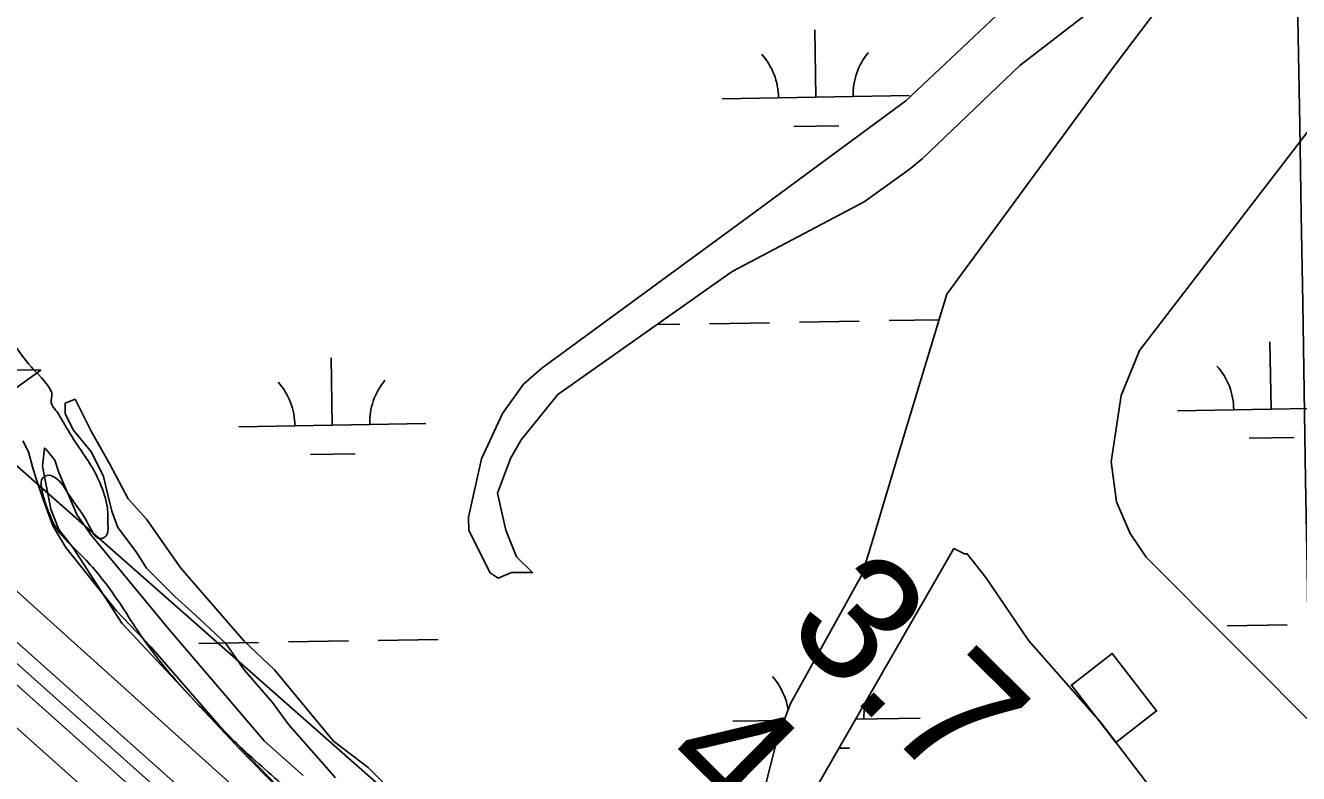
# Model space of a CAD drawing. Extents: x 3887375 to 3925618, y 296674 to 322633.
# Drawn here: x 3896096 to 3896776, y 312548 to 312948 of the extents above; entities that cross this region are included whole.
import ezdxf

# ---------------------------------------------------------------- set-up
doc = ezdxf.new("R2010")
doc.units = 0
for name, color, linetype in [('V-CHAN-DOCK', 7, 'Continuous'), ('V-CHAN-NAID', 7, 'Continuous'), ('V-GRID-MAJR', 7, 'Continuous'), ('V-RIVR-EDGE', 7, 'Continuous'), ('V-RIVR-JETY', 7, 'Continuous'), ('V-RIVR-RANG', 7, 'Continuous'), ('V-TOPO-DPTH', 7, 'Continuous'), ('V-TOPO-MINR', 7, 'Continuous'), ('V-TOPO-SHOR', 7, 'Continuous'), ('V-TOPO-WATR', 7, 'Continuous'), ('V-WETL-SWMP', 7, 'Continuous')]:
    doc.layers.add(name, color=color, linetype=linetype)

msp = doc.modelspace()

# ---------------------------------------------------------------- linework, layer by layer
at = {"layer": 'V-CHAN-DOCK'}
msp.add_lwpolyline([(3896678.55, 312565.08), (3896654.83, 312595.74), (3896676.65, 312612.63), (3896700.38, 312581.97), (3896678.55, 312565.08)], dxfattribs=at)
at = {"layer": 'V-CHAN-NAID'}
msp.add_lwpolyline([(3896027.42, 312764.53), (3896103.91, 312763.98), (3896041.71, 312719.46)], dxfattribs=at)
at = {"layer": 'V-GRID-MAJR'}
msp.add_spline([(3896958.33, 302197.09), (3896856.11, 308255.12), (3896753.86, 314315.07), (3896651.61, 320375.03), (3896651.57, 320376.96)], degree=3, dxfattribs=at)
at = {"layer": 'V-RIVR-EDGE'}
for points in [[(3895449.44, 313212.44), (3895462.57, 313202.25), (3895473.3, 313193.05), (3895487.22, 313181.06), (3895500.35, 313172.26), (3895515.86, 313159.07), (3895529.38, 313147.08), (3895543.71, 313137.48), (3895557.24, 313132.27), (3895575.54, 313119.07), (3895595.83, 313103.08), (3895611.74, 313090.29), (3895630.03, 313073.9), (3895648.72, 313055.13), (3895682.53, 313029.14), (3895702.41, 313011.55), (3895716.33, 312999.16), (3895728.65, 312985.98), (3895745.75, 312969.6), (3895764.04, 312952.42), (3895791.09, 312934.02), (3895810.99, 312922.01), (3895818.55, 312917.61), (3895824.51, 312910.42), (3895839.22, 312897.63), (3895853.54, 312885.64), (3895870.26, 312876.43), (3895880.61, 312874.42), (3895890.17, 312872), (3895899.32, 312865.2), (3895915.63, 312851.21), (3895920.01, 312849.61), (3895924.79, 312848.4), (3895931.15, 312842.01), (3895937.5, 312831.63), (3895941.86, 312821.66), (3895949.01, 312813.67), (3895967.71, 312798.88), (3895996.34, 312775.29), (3896016.63, 312760.1), (3896027.78, 312754.89), (3896032.95, 312752.49), (3896038.53, 312752.47), (3896040.13, 312754.46), (3896040.14, 312757.25), (3896037.76, 312761.64), (3896020.66, 312777.22), (3896006.35, 312790.81), (3895987.65, 312804.41), (3895974.12, 312812.41), (3895957.81, 312825.2), (3895948.27, 312834.39), (3895938.33, 312843.98), (3895934.35, 312849.17), (3895933.96, 312851.57), (3895935.56, 312852.36), (3895948.31, 312849.94), (3895959.06, 312849.51), (3895971.82, 312849.48), (3895984.58, 312855.03), (3895994.55, 312855.4), (3896003.32, 312856.18), (3896026.43, 312852.93), (3896043.54, 312844.92), (3896053.09, 312837.72), (3896060.64, 312828.14), (3896073.34, 312808.58), (3896080.87, 312791.42), (3896088.81, 312779.05), (3896098.74, 312765.87), (3896109.07, 312753.49), (3896109.87, 312751.5), (3896109.46, 312746.72), (3896111.84, 312742.73), (3896115.81, 312736.34)], [(3896115.81, 312736.34), (3896123.65, 312723.71), (3896129.94, 312714.39), (3896135.57, 312703.73), (3896139.52, 312690.42), (3896139.84, 312681.44), (3896138.16, 312674.8), (3896136.82, 312674.13), (3896128.53, 312683.13), (3896119.59, 312696.46), (3896111.3, 312706.79), (3896107.31, 312707.79), (3896104.98, 312706.47), (3896104.3, 312701.15), (3896107.93, 312688.84), (3896111.24, 312681.18), (3896123.51, 312667.18), (3896140.75, 312647.19), (3896160.96, 312617.21), (3896188.48, 312584.89), (3896210.04, 312563.22), (3896237.58, 312538.54), (3896253.51, 312524.87), (3896271.43, 312512.52), (3896287.7, 312501.84), (3896298.99, 312494.83), (3896306.95, 312486.83), (3896325.83, 312456.19), (3896335.76, 312438.54), (3896350.69, 312424.2), (3896373.59, 312404.53), (3896404.79, 312381.84), (3896441.98, 312359.47), (3896468.87, 312343.44), (3896491.13, 312332.41), (3896500.09, 312327.07), (3896508.39, 312318.73), (3896515.34, 312306.41), (3896528.25, 312284.43), (3896534.87, 312271.78), (3896552.8, 312258.77), (3896583.01, 312239.74), (3896613.56, 312220.04), (3896639.77, 312198.69), (3896665.32, 312175.69), (3896698.52, 312152.99), (3896718.44, 312138.98), (3896746.97, 312114.63), (3896768.21, 312094.29), (3896793.75, 312068.29), (3896812.65, 312048.29), (3896828.9, 312029.96), (3896844.47, 312006.31), (3896867.36, 311982.32), (3896895.89, 311955.97), (3896948.98, 311909.95), (3896976.52, 311885.61), (3896985.15, 311878.61), (3896997.77, 311872.92), (3897005.41, 311870.24), (3897020.03, 311862.89), (3897041.6, 311845.88), (3897061.18, 311830.87), (3897070.14, 311823.86), (3897078.77, 311813.86), (3897087.7, 311797.55), (3897092.33, 311785.56), (3897096.96, 311776.91), (3897111.21, 311756.25), (3897119.5, 311747.25), (3897129.46, 311738.58), (3897149.37, 311722.57), (3897170.94, 311704.56), (3897186.2, 311690.56), (3897201.78, 311670.24), (3897228.63, 311633.26), (3897264.74, 311581.63), (3897280, 311564.96), (3897305.21, 311539.96), (3897328.43, 311515.63), (3897360.94, 311485.95), (3897388.81, 311458.28), (3897419.34, 311434.26), (3897433.94, 311420.26), (3897454.49, 311394.6), (3897475.04, 311368.28), (3897490.64, 311354.61), (3897505.56, 311336.62), (3897515.83, 311319.63), (3897527.76, 311305.3), (3897546.67, 311288.3), (3897564.61, 311280.6), (3897578.22, 311271.26), (3897592.82, 311257.92), (3897613.06, 311238.59), (3897630.3, 311218.92), (3897644.55, 311200.6), (3897648.87, 311196.6), (3897654.85, 311195.92), (3897664.81, 311187.91), (3897681.4, 311173.9), (3897695.99, 311156.24), (3897728.16, 311123.24), (3897747.72, 311099.25), (3897753.68, 311088.26), (3897756.67, 311085.6), (3897762.65, 311082.92), (3897779.57, 311067.58), (3897798.47, 311046.92), (3897815.39, 311028.59), (3897831.98, 311014.58), (3897852.23, 310999.9), (3897867.82, 310985.56), (3897880.75, 310970.23), (3897894, 310949.25), (3897907.58, 310928.6), (3897922.16, 310908.28), (3897948.03, 310879.62), (3897967.26, 310856.62), (3897987.83, 310835.29), (3898011.71, 310813.28), (3898048.56, 310785.26), (3898064.49, 310774.25), (3898081.41, 310759.24), (3898099.65, 310738.91), (3898112.92, 310724.58), (3898123.19, 310708.59), (3898130.8, 310696.27), (3898136.77, 310688.94), (3898147.38, 310677.27), (3898159.99, 310664.27), (3898168.95, 310655.27), (3898196.47, 310623.61), (3898206.08, 310609.29), (3898214.03, 310600.63), (3898230.28, 310581.96), (3898242.21, 310565.31), (3898262.44, 310541.31), (3898281.68, 310521.32), (3898296.6, 310505.98), (3898340.41, 310470.29), (3898350.02, 310459.29), (3898356.97, 310445.31), (3898373.55, 310425.98), (3898390.14, 310409.65), (3898399.44, 310404.64), (3898413.38, 310395.29), (3898421.67, 310387.29), (3898429.97, 310378.62), (3898436.58, 310363.31), (3898463.44, 310334.65), (3898482.35, 310314.65), (3898496.61, 310298.32), (3898513.19, 310279.65), (3898535.74, 310254.66), (3898547.35, 310241.99), (3898560.27, 310224.67), (3898576.51, 310203.01), (3898592.1, 310187.68), (3898611.34, 310166.02), (3898633.55, 310138.69), (3898638.19, 310134.36), (3898642.51, 310133.02), (3898652.14, 310127.67), (3898657.79, 310123.67), (3898665.42, 310115.67), (3898676.69, 310101.68), (3898685.97, 310090.68), (3898692.61, 310085.34), (3898699.25, 310080.34), (3898707.87, 310070.01), (3898714.49, 310056.36), (3898718.44, 310043.71), (3898720.43, 310041.05), (3898727.4, 310036.37), (3898760.27, 310015.01), (3898774.22, 310006), (3898785.49, 309994.33), (3898801.4, 309973.34), (3898808.69, 309959.36), (3898822.61, 309942.36), (3898837.86, 309924.7), (3898844.83, 309916.37), (3898858.75, 309899.04), (3898871.35, 309885.38), (3898894.54, 309850.41), (3898899.85, 309846.73), (3898908.49, 309840.73), (3898917.12, 309838.05), (3898920.44, 309835.71), (3898928.06, 309822.72), (3898935.35, 309812.73), (3898943.64, 309802.73), (3898951.92, 309787.75), (3898962.85, 309772.42), (3898972.46, 309757.44), (3898979.1, 309752.43), (3898987.07, 309749.09), (3898990.72, 309745.09), (3899001.98, 309727.77), (3899013.26, 309715.44), (3899031.17, 309696.44), (3899044.76, 309680.11), (3899055.7, 309665.45), (3899064.98, 309653.79), (3899074.59, 309640.13), (3899085.54, 309630.79), (3899093.85, 309628.11), (3899099.17, 309628.1), (3899103.15, 309626.09), (3899108.12, 309616.11), (3899114.74, 309606.45), (3899123.68, 309591.13), (3899128.32, 309582.8), (3899128.31, 309580.47), (3899127.62, 309569.17), (3899127.94, 309565.84), (3899132.92, 309561.51), (3899159.78, 309529.19), (3899190.96, 309497.19), (3899204.88, 309480.52), (3899212.17, 309470.2), (3899224.78, 309457.2), (3899244.68, 309437.53), (3899252.64, 309429.86), (3899261.93, 309422.85), (3899272.56, 309415.84), (3899279.52, 309406.52), (3899287.47, 309396.19), (3899300.06, 309376.54), (3899311.33, 309362.54), (3899327.91, 309343.22), (3899342.17, 309325.56), (3899360.07, 309304.56), (3899377.31, 309282.9), (3899414.45, 309240.58), (3899433.35, 309219.58), (3899447.28, 309203.92), (3899464.53, 309184.92), (3899479.11, 309166.93), (3899493.37, 309149.94)]]:
    msp.add_spline(points, degree=3, dxfattribs=at)
at = {"layer": 'V-RIVR-JETY'}
for points in [[(3896301.72, 312528.86), (3896278.89, 312551.7), (3896260.4, 312565.84), (3896228.86, 312603.9), (3896212.55, 312619.12), (3896178.84, 312658.27), (3896160.35, 312684.37), (3896150.57, 312695.24), (3896140.78, 312713.73), (3896130.99, 312731.13), (3896122.29, 312748.53), (3896116.86, 312746.35), (3896116.86, 312740.92), (3896121.21, 312732.22), (3896130.99, 312720.25), (3896137.52, 312707.2), (3896139.69, 312697.42), (3896141.87, 312688.72), (3896145.13, 312680.02), (3896154.92, 312666.97), (3896160.35, 312658.27), (3896167.97, 312650.66), (3896175.58, 312643.05), (3896186.45, 312633.26), (3896202.76, 312618.03), (3896212.55, 312603.9), (3896227.78, 312586.5), (3896236.48, 312574.54), (3896253.87, 312554.96), (3896261.49, 312546.26)], [(3896244.09, 312547.35), (3896223.43, 312565.84), (3896172.32, 312625.65), (3896130.99, 312675.67), (3896123.38, 312686.54), (3896113.59, 312709.38), (3896111.42, 312715.9), (3896107.07, 312721.34), (3896105.98, 312722.43), (3896104.9, 312712.64), (3896109.25, 312689.81), (3896113.59, 312678.93), (3896121.21, 312669.14), (3896147.31, 312628.91), (3896210.38, 312561.49), (3896244.09, 312526.69)]]:
    msp.add_lwpolyline(points, dxfattribs=at)
at = {"layer": 'V-TOPO-DPTH'}
for points in [[(3896509.12, 312201.47), (3896454.66, 312249.48), (3896376.83, 312317.89), (3896361.22, 312331.64), (3896345.64, 312345.41), (3896330.09, 312359.22), (3896314.57, 312373.06), (3896020.47, 312635.71), (3895950.23, 312698.41), (3895879.97, 312761.09), (3895809.68, 312823.73), (3895739.38, 312886.36), (3895646.6, 312968.96), (3895622.66, 312990.25), (3895598.7, 313011.53), (3895574.71, 313032.79), (3895550.72, 313054.03), (3895452.04, 313141.28), (3895378.64, 313206.07), (3895305.16, 313270.77), (3895231.56, 313335.34)], [(3895231.56, 313335.34), (3895305.16, 313270.77), (3895378.64, 313206.07), (3895452.04, 313141.28), (3895550.72, 313054.03), (3895574.71, 313032.79), (3895598.7, 313011.53), (3895622.66, 312990.25), (3895646.6, 312968.96), (3895739.38, 312886.36), (3895809.68, 312823.73), (3895879.97, 312761.09), (3895950.23, 312698.41), (3896020.47, 312635.71), (3896314.57, 312373.06), (3896330.09, 312359.22), (3896345.64, 312345.41), (3896361.22, 312331.64), (3896376.83, 312317.89), (3896454.66, 312249.48), (3896509.12, 312201.47)], [(3896911.13, 311975.5), (3896659.03, 312213.13), (3896620.32, 312249.04), (3896581.25, 312284.53), (3896541.61, 312319.4), (3896501.61, 312353.86), (3896446.92, 312400.21), (3896434.01, 312411.21), (3896421.15, 312422.26), (3896408.34, 312433.39), (3896395.58, 312444.56), (3896056.67, 312742.99), (3895991.6, 312800.2), (3895926.48, 312857.34), (3895861.27, 312914.39), (3895796, 312971.37), (3895713.19, 313043.56), (3895689.26, 313064.38), (3895665.31, 313085.16), (3895641.32, 313105.89), (3895617.3, 313126.6), (3895451.02, 313269.64), (3895380.51, 313331.5)], [(3896560.59, 312208.81), (3896508.54, 312252.38), (3896422.34, 312325.05), (3896413.55, 312332.5), (3896404.79, 312339.98), (3896396.07, 312347.5), (3896387.38, 312355.06), (3896375.09, 312365.81), (3896372.56, 312368.02), (3896370.04, 312370.24), (3896367.53, 312372.47), (3896365.02, 312374.7), (3895641.14, 313019.69)], [(3895641.14, 313019.69), (3896365.02, 312374.7), (3896367.53, 312372.47), (3896370.04, 312370.24), (3896372.56, 312368.02), (3896375.09, 312365.81), (3896387.38, 312355.06), (3896396.07, 312347.5), (3896404.79, 312339.98), (3896413.55, 312332.5), (3896422.34, 312325.05), (3896508.54, 312252.38), (3896560.59, 312208.81)], [(3895829.48, 312829.11), (3896339.81, 312373.87), (3896348.83, 312365.85), (3896357.86, 312357.84), (3896366.91, 312349.86), (3896375.98, 312341.89), (3896420.55, 312302.84), (3896451.91, 312275.36), (3896483.29, 312247.9), (3896514.68, 312220.44)], [(3895829.48, 312829.11), (3896339.81, 312373.87), (3896348.83, 312365.85), (3896357.86, 312357.84), (3896366.91, 312349.86), (3896375.98, 312341.89), (3896420.55, 312302.84), (3896451.91, 312275.36), (3896483.29, 312247.9), (3896514.68, 312220.44)]]:
    msp.add_lwpolyline(points, dxfattribs=at)
at = {"layer": 'V-TOPO-MINR'}
for points in [[(3896829.51, 312021.55), (3896776.13, 312069.94), (3896721.98, 312117.43), (3896666.68, 312163.57), (3896610.61, 312208.81), (3896436.36, 312345.89), (3896411.03, 312366.05), (3896385.85, 312386.4), (3896360.9, 312407.03), (3896336.1, 312427.85), (3896311.51, 312448.92), (3896287.04, 312470.13), (3896262.77, 312491.55), (3896238.61, 312513.12), (3895653.85, 313039.8), (3895645.67, 313047.11), (3895637.47, 313054.39), (3895629.22, 313061.61), (3895620.93, 313068.8), (3895329.44, 313320.08), (3895274.25, 313367.53)], [(3896509.12, 312201.47), (3896454.66, 312249.48), (3896376.83, 312317.89), (3896361.22, 312331.64), (3896345.64, 312345.41), (3896330.09, 312359.22), (3896314.57, 312373.06), (3896020.47, 312635.71), (3895950.23, 312698.41), (3895879.97, 312761.09), (3895809.68, 312823.73), (3895739.38, 312886.36), (3895646.6, 312968.96), (3895622.66, 312990.25), (3895598.7, 313011.53), (3895574.71, 313032.79), (3895550.72, 313054.03), (3895452.04, 313141.28), (3895378.64, 313206.07), (3895305.16, 313270.77), (3895231.56, 313335.34)], [(3896560.59, 312208.81), (3896508.54, 312252.38), (3896422.34, 312325.05), (3896413.55, 312332.5), (3896404.79, 312339.98), (3896396.07, 312347.5), (3896387.38, 312355.06), (3896375.09, 312365.81), (3896372.56, 312368.02), (3896370.04, 312370.24), (3896367.53, 312372.47), (3896365.02, 312374.7), (3895641.14, 313019.69)], [(3896888.25, 311911.61), (3896483.93, 312259.6), (3896463.85, 312276.92), (3896443.81, 312294.27), (3896423.81, 312311.67), (3896403.83, 312329.1), (3896375.54, 312353.86), (3896369.74, 312358.95), (3896363.95, 312364.05), (3896358.18, 312369.16), (3896352.42, 312374.28), (3895735, 312924.74)], [(3896514.68, 312220.44), (3896483.29, 312247.9), (3896451.91, 312275.36), (3896420.55, 312302.84), (3896375.98, 312341.89), (3896366.91, 312349.86), (3896357.86, 312357.84), (3896348.83, 312365.85), (3896339.81, 312373.87), (3895829.48, 312829.11)]]:
    msp.add_lwpolyline(points, dxfattribs=at)
at = {"layer": 'V-TOPO-SHOR'}
for points in [[(3896687.51, 313022.19), (3896566.38, 312908.03), (3896478.95, 312843.69), (3896371.77, 312765.05), (3896361.9, 312756.48), (3896350.67, 312740.82), (3896339.49, 312716.66), (3896332.61, 312685.44), (3896332.65, 312678.35), (3896344.14, 312655.76), (3896348.41, 312652.95), (3896355.47, 312655.83), (3896366.81, 312655.9), (3896358.25, 312664.35), (3896352.49, 312678.48), (3896348.11, 312698.29), (3896355.08, 312716.76), (3896360.68, 312726.72), (3896380.36, 312750.94), (3896473.46, 312816.73), (3896544.06, 312854.04), (3896568.04, 312871.2), (3896575.09, 312876.91), (3896627.2, 312926.85), (3896710.38, 312991.16)], [(3896728.78, 312994.11), (3896678.21, 312927.18), (3896588.32, 312804.73), (3896563.35, 312722.37), (3896546.71, 312667), (3896542.54, 312654.22), (3896504.72, 312585.95), (3896497.76, 312567.48), (3896481.18, 312502.19)], [(3896800.79, 312917.02), (3896691.19, 312774.59), (3896681.42, 312750.44), (3896675.99, 312714.98), (3896678.96, 312693.74), (3896686.16, 312676.78), (3896694.74, 312664.08), (3896790.31, 312568.35)], [(3896519.18, 312542.12), (3896592.04, 312668.71), (3896597.73, 312665.92), (3896599.14, 312665.92), (3896609.15, 312653.24), (3896632.04, 312619.38), (3896670.59, 312575.7), (3896700.6, 312536.22)]]:
    msp.add_lwpolyline(points, dxfattribs=at)
at = {"layer": 'V-TOPO-WATR'}
msp.add_lwpolyline([(3896911.13, 311975.5), (3896659.03, 312213.13), (3896620.32, 312249.04), (3896581.25, 312284.53), (3896541.61, 312319.4), (3896501.61, 312353.86), (3896446.92, 312400.21), (3896434.01, 312411.21), (3896421.15, 312422.26), (3896408.34, 312433.39), (3896395.58, 312444.56), (3896056.67, 312742.99), (3895991.6, 312800.2), (3895926.48, 312857.34), (3895861.27, 312914.39), (3895796, 312971.37), (3895713.19, 313043.56), (3895689.26, 313064.38), (3895665.31, 313085.16), (3895641.32, 313105.89), (3895617.3, 313126.6), (3895451.02, 313269.64), (3895380.51, 313331.5)], dxfattribs=at)
at = {"layer": 'V-WETL-SWMP'}
for p, q in [((3896518.21, 312909.9), (3896517.59, 312945.9)), ((3896468.22, 312909.04), (3896568.2, 312910.76)), ((3896506.48, 312894.27), (3896530.47, 312894.68)), ((3896433.31, 312788.36), (3896445.44, 312788.56)), ((3896461.43, 312788.84), (3896493.43, 312789.39)), ((3896509.43, 312789.66), (3896541.42, 312790.21)), ((3896557.42, 312790.49), (3896584.14, 312790.94)), ((3896761.58, 312743.24), (3896760.96, 312779.23)), ((3896259.74, 312734.63), (3896259.13, 312770.62)), ((3896711.59, 312742.38), (3896811.57, 312744.1)), ((3896209.75, 312733.77), (3896309.74, 312735.48)), ((3896749.85, 312727.61), (3896773.84, 312728.02)), ((3896248.01, 312718.99), (3896272.01, 312719.4)), ((3896738.16, 312627.39), (3896770.15, 312627.94)), ((3896188.33, 312617.95), (3896220.32, 312618.5)), ((3896236.32, 312618.78), (3896268.32, 312619.32)), ((3896284.31, 312619.6), (3896316.31, 312620.15)), ((3896473.93, 312576.42), (3896501.3, 312576.89)), ((3896539.57, 312577.54), (3896573.91, 312578.13)), ((3896530.6, 312561.96), (3896536.18, 312562.05))]:
    msp.add_line(p, q, dxfattribs=at)
for points in [[(3896687.51, 313022.19), (3896566.39, 312908.03), (3896478.95, 312843.69), (3896371.77, 312765.05), (3896361.9, 312756.48), (3896350.67, 312740.82), (3896339.49, 312716.66), (3896332.61, 312685.44), (3896332.65, 312678.35), (3896344.14, 312655.76), (3896348.41, 312652.95), (3896355.47, 312655.83), (3896366.81, 312655.9), (3896358.25, 312664.35), (3896352.49, 312678.48), (3896348.11, 312698.29), (3896355.08, 312716.76), (3896360.68, 312726.72), (3896380.36, 312750.94), (3896473.46, 312816.73), (3896544.06, 312854.04), (3896568.04, 312871.2), (3896575.09, 312876.91), (3896627.2, 312926.85), (3896710.38, 312991.16)], [(3896728.79, 312994.11), (3896678.21, 312927.18), (3896588.32, 312804.73), (3896563.35, 312722.37)], [(3896790.31, 312568.35), (3896694.74, 312664.08), (3896686.16, 312676.78), (3896678.96, 312693.74), (3896675.99, 312714.98), (3896681.42, 312750.44), (3896691.19, 312774.59), (3896800.79, 312917.02)], [(3896315.54, 312469.72), (3896310.91, 312477.86), (3896304.89, 312484.79), (3896292.47, 312495.46), (3896283.87, 312502.37), (3896275.67, 312507.29), (3896269.89, 312509.44), (3896265.7, 312510.61), (3896260.11, 312512.17), (3896256.12, 312513.73), (3896251.32, 312517.29), (3896246.7, 312523.43), (3896238.27, 312533.53), (3896199.18, 312574.08), (3896162.67, 312616.25), (3896144.23, 312635.64), (3896117.33, 312669.31), (3896110.29, 312680.81), (3896104.61, 312696.5), (3896101.36, 312706.04), (3896099.53, 312712.4), (3896097.29, 312720.35), (3896094.26, 312726.3)], [(3896563.35, 312722.37), (3896546.71, 312667), (3896542.54, 312654.22), (3896504.72, 312585.95), (3896497.76, 312567.48), (3896481.18, 312502.19)], [(3896519.18, 312542.12), (3896592.04, 312668.71), (3896597.73, 312665.92), (3896599.14, 312665.92), (3896609.15, 312653.24), (3896632.04, 312619.38), (3896670.59, 312575.7), (3896700.6, 312536.22)]]:
    msp.add_lwpolyline(points, dxfattribs=at)
for centre, start, end in [((3896462.97, 312909.43), 0.21154, 41.7552), ((3896573.44, 312911.32), 140.21154, 181.75519), ((3896706.34, 312742.77), 0.21154, 41.7552), ((3896314.97, 312736.05), 140.21154, 181.75519), ((3896204.5, 312734.15), 0.21154, 41.7552), ((3896468.68, 312576.8), 9.41887, 41.7552), ((3896579.15, 312578.7), 166.96757, 181.75519)]:
    msp.add_arc(centre, 35.25, start, end, dxfattribs=at)

# ---------------------------------------------------------------- texts
at = {"layer": 'V-RIVR-RANG'}
for s, p in [('3.7', (3896500.65, 312625.22)), ('4.1', (3896432.25, 312552.22))]:
    msp.add_text(s, height=67, rotation=315.35833, dxfattribs=at).set_placement(p)

doc.saveas('drawing.dxf')
